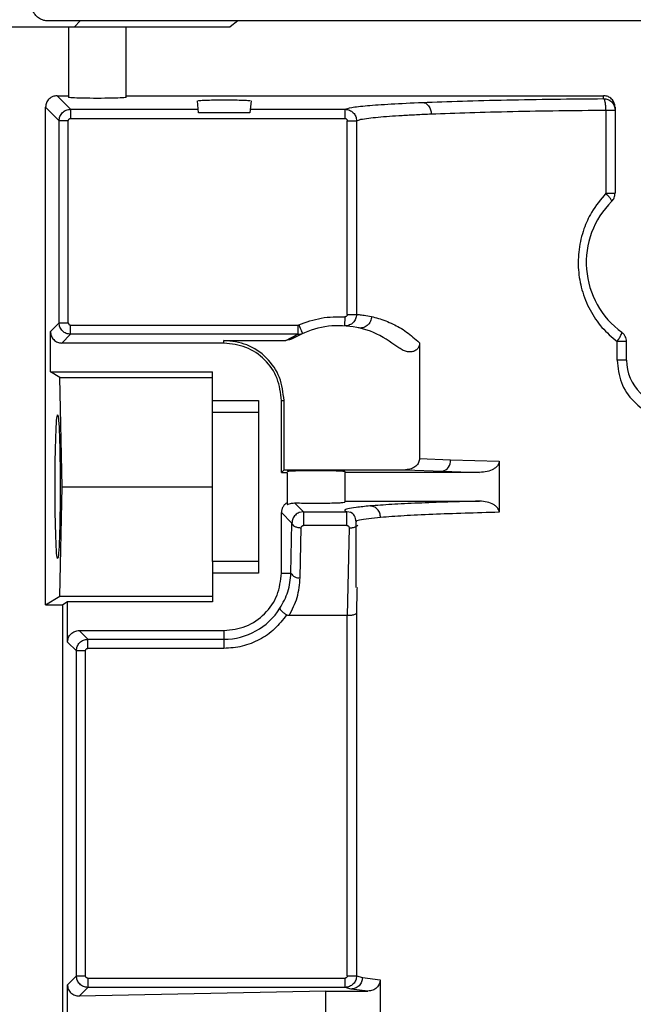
# Model space of a CAD drawing. Header units: inches. Extents: x 170 to 288, y 234 to 248.
# Tile 423 of 480: x 256.2395 to 256.3095, y 244.6644 to 244.7768. Entities that reach past the tile are written whole.
import ezdxf

# ---------------------------------------------------------------- set-up
doc = ezdxf.new("R2010")
doc.units = ezdxf.units.IN
doc.header["$LTSCALE"] = 0.25
doc.header["$MEASUREMENT"] = 0
doc.layers.add('ANNOTATIONS', color=1, linetype='Continuous')
doc.layers.add('STANDARD Z GUIDE MOTOR RH', color=7, linetype='Continuous')
doc.styles.add('ARIAL', font='arial.ttf', dxfattribs={"height": 0.09375})
doc.dimstyles.new('STANDARD$0', dxfattribs={"dimtxt": 0.09375, "dimasz": 0.09375, "dimexe": 0.03125, "dimexo": 0.046875, "dimgap": 0.09, "dimtad": 0, "dimtih": 1, "dimtoh": 1, "dimdec": 4, "dimzin": 0, "dimdsep": 46, "dimtxsty": 'ARIAL', "dimcen": 0.09, "dimadec": 0, "dimazin": 0, "dimtfac": 1, "dimtdec": 4, "dimtofl": 0, "dimtmove": 0, "dimatfit": 1, "dimfxl": 1, "dimtolj": 1, "dimtzin": 0, "dimarcsym": 0})

# ---------------------------------------------------------------- blocks, each defined once
blk = doc.blocks.new('*D38')
at = {"layer": 'ANNOTATIONS', "color": 0, "lineweight": -2, "transparency": 16777216}
for p, q in [((255.6056498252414, 244.2748611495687), (255.6056498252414, 245.4337754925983)), ((256.5118994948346, 244.7789401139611), (256.5118994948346, 245.4337754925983)), ((255.6993998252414, 245.4025254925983), (255.8056151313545, 245.4025254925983)), ((256.4181494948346, 245.4025254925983), (256.3862588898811, 245.4025254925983))]:
    blk.add_line(p, q, dxfattribs=at)
at = {"layer": 'ANNOTATIONS', "color": 0, "transparency": 16777216}
for points in [[(255.6993998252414, 245.4181504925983), (255.6993998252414, 245.3869004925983), (255.6056498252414, 245.4025254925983)], [(256.4181494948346, 245.4181504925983), (256.4181494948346, 245.3869004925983), (256.5118994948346, 245.4025254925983)]]:
    blk.add_solid(points, dxfattribs=at)
at = {"layer": 'defpoints', "color": 0, "transparency": 16777216}
for p in [(256.5118994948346, 245.4025254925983), (256.5118994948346, 244.6851901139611), (255.6056498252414, 244.1811111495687)]:
    blk.add_point(p, dxfattribs=at)
at = {"layer": 'ANNOTATIONS', "color": 0, "transparency": 16777216, "insert": (256.0959370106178, 245.4025254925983), "char_height": 0.09375, "attachment_point": 5, "style": 'ARIAL'}
blk.add_mtext('\\A1;27 1/2"', dxfattribs=at)

msp = doc.modelspace()

# ---------------------------------------------------------------- linework, layer by layer
at = {"layer": 'STANDARD Z GUIDE MOTOR RH'}
for p, q in [((256.3851772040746, 244.7766492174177), (256.2427887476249, 244.7766492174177)), ((256.2457414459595, 244.775993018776), (256.2463975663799, 244.7766492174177)), ((256.2644041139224, 244.7766492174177), (256.2635133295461, 244.775993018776)), ((256.2378673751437, 244.775993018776), (256.2635133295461, 244.775993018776)), ((256.245085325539, 244.775993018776), (256.245085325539, 244.7679356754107)), ((256.2516468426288, 244.7679356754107), (256.2516468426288, 244.775993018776)), ((256.2437721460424, 244.7681190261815), (256.245085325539, 244.7681190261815)), ((256.2437721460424, 244.7681190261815), (256.2453177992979, 244.7665733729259)), ((256.2516468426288, 244.7681190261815), (256.3061089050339, 244.7681190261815)), ((256.3061089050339, 244.7677902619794), (256.3061089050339, 244.7681190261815)), ((256.242460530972, 244.7100409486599), (256.242460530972, 244.7668074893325)), ((256.2440061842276, 244.7652618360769), (256.242460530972, 244.7668074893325)), ((256.2453177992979, 244.7665733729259), (256.2453177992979, 244.7655241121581)), ((256.2453177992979, 244.7665733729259), (256.2598663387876, 244.7665733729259)), ((256.2599032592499, 244.7661505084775), (256.2597812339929, 244.7675462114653)), ((256.2658981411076, 244.7675462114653), (256.2657761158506, 244.7661505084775)), ((256.265813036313, 244.7665733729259), (256.2766207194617, 244.7665733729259)), ((256.2766207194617, 244.7655241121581), (256.2766207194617, 244.7665733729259)), ((256.3063851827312, 244.7664787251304), (256.3063851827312, 244.756991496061)), ((256.3074211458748, 244.7668058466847), (256.3074211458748, 244.756991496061)), ((256.2453177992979, 244.7655241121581), (256.2766207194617, 244.7655241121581)), ((256.2657761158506, 244.7661505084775), (256.2599032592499, 244.7661505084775)), ((256.2440061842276, 244.742211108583), (256.2440061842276, 244.7652618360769)), ((256.245055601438, 244.7652618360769), (256.2440061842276, 244.7652618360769)), ((256.245055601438, 244.742211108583), (256.245055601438, 244.7652618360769)), ((256.2768829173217, 244.7431641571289), (256.2768829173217, 244.7652619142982)), ((256.2779317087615, 244.7652619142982), (256.2779317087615, 244.7431641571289)), ((256.2766047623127, 244.7429021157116), (256.2765431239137, 244.7418541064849)), ((256.2768829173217, 244.7431641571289), (256.2779317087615, 244.7431641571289)), ((256.2430105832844, 244.7412153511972), (256.2440061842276, 244.742211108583)), ((256.2440061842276, 244.742211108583), (256.245055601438, 244.742211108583)), ((256.2453177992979, 244.7419487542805), (256.2712293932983, 244.7419487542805)), ((256.2712293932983, 244.7419487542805), (256.2713345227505, 244.7419705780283)), ((256.2712293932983, 244.7419487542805), (256.2712293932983, 244.740899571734)), ((256.2430105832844, 244.736622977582), (256.2430105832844, 244.7412153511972)), ((256.2443221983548, 244.7399038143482), (256.2453177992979, 244.740899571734)), ((256.2712293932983, 244.740899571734), (256.2453177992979, 244.740899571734)), ((256.2698680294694, 244.7402016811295), (256.2712293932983, 244.740899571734)), ((256.2705435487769, 244.7403880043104), (256.2717519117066, 244.7410072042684)), ((256.2628018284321, 244.7399038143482), (256.2443221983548, 244.7399038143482)), ((256.2628018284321, 244.7399038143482), (256.2628018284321, 244.7402016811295)), ((256.2628018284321, 244.7402016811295), (256.2698680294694, 244.7402016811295)), ((256.2851114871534, 244.7399350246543), (256.2851114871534, 244.7267235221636)), ((256.3076514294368, 244.7379352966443), (256.3076514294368, 244.7400693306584)), ((256.308733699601, 244.7379352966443), (256.308733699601, 244.7400693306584)), ((256.2440869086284, 244.7359667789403), (256.2430105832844, 244.736622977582)), ((256.2430105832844, 244.736622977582), (256.2614895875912, 244.736622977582)), ((256.2614895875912, 244.732019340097), (256.2614895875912, 244.736622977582)), ((256.2443381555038, 244.7234996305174), (256.2440869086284, 244.7359667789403)), ((256.2440869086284, 244.7359667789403), (256.2614895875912, 244.7359667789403)), ((256.2614895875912, 244.7333421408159), (256.26673886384, 244.7333421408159)), ((256.26673886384, 244.7333421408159), (256.26673886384, 244.7136570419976)), ((256.2693633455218, 244.7251400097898), (256.2693633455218, 244.7333421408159)), ((256.2693633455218, 244.7333421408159), (256.2696615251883, 244.7333421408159)), ((256.2696615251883, 244.7254378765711), (256.2696615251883, 244.7333421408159)), ((256.2614895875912, 244.732019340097), (256.26673886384, 244.732019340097)), ((256.2851114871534, 244.7267235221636), (256.2886423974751, 244.7265772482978)), ((256.2886423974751, 244.7265772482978), (256.294199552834, 244.7264148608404)), ((256.294199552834, 244.7264148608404), (256.294199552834, 244.7205844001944)), ((256.2693633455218, 244.7251400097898), (256.2696615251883, 244.7254378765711)), ((256.2693633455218, 244.7251400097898), (256.2700197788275, 244.7251400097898)), ((256.2696615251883, 244.7254378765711), (256.2835195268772, 244.7254378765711)), ((256.2700197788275, 244.7251400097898), (256.2700197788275, 244.7214949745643)), ((256.2765812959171, 244.7252546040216), (256.2765812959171, 244.7217445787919)), ((256.2919589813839, 244.7251400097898), (256.2765812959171, 244.7251400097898)), ((256.2835195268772, 244.7254378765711), (256.287720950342, 244.7252657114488)), ((256.287720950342, 244.7252657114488), (256.2919589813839, 244.7251400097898)), ((256.2440869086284, 244.7110324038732), (256.2443381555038, 244.7234996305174)), ((256.2443381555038, 244.7234996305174), (256.2614895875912, 244.7234996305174)), ((256.2718830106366, 244.7206512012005), (256.27086644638, 244.7216677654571)), ((256.2765812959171, 244.7218591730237), (256.2919589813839, 244.7218591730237)), ((256.2693633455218, 244.7136570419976), (256.2693633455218, 244.7205476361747)), ((256.2705663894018, 244.7193448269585), (256.2693633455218, 244.7205476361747)), ((256.2718830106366, 244.7206512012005), (256.2713970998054, 244.7205578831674)), ((256.2718830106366, 244.7206512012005), (256.2768366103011, 244.7206512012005)), ((256.2773272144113, 244.7205567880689), (256.2768366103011, 244.7206512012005)), ((256.2704515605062, 244.7136571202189), (256.2705663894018, 244.7193448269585)), ((256.277893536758, 244.7120244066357), (256.277893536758, 244.7194924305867)), ((256.2715009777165, 244.7131321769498), (256.271615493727, 244.7188198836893)), ((256.2768366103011, 244.7190770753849), (256.2718830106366, 244.7190770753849)), ((256.2770847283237, 244.718818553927), (256.2768797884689, 244.7087938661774)), ((256.2614895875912, 244.7149799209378), (256.2614895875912, 244.7103762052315)), ((256.26673886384, 244.7149799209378), (256.2614895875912, 244.7149799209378)), ((256.26673886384, 244.7136570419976), (256.2614895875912, 244.7136570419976)), ((256.2693633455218, 244.7136570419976), (256.2704515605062, 244.7136571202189)), ((256.2779833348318, 244.7117737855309), (256.2779317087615, 244.7090751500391)), ((256.2779880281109, 244.7120244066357), (256.2779833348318, 244.7117737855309)), ((256.242460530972, 244.7100409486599), (256.2440869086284, 244.7110324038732)), ((256.2440869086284, 244.7110324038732), (256.2614895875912, 244.7110324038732)), ((256.2449789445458, 244.7103762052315), (256.2444292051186, 244.7100409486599)), ((256.2614895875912, 244.7103762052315), (256.2449789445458, 244.7103762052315)), ((256.2449789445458, 244.7057838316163), (256.2449789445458, 244.7103762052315)), ((256.242460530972, 244.7100409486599), (256.2444292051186, 244.7100409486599)), ((256.2444292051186, 244.6188480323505), (256.2444292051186, 244.7100409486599)), ((256.2768797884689, 244.7087938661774), (256.2702406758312, 244.7087938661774)), ((256.2768829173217, 244.6676890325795), (256.2768797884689, 244.7087938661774)), ((256.2779317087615, 244.7090751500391), (256.2779317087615, 244.6676890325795)), ((256.2462905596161, 244.7070953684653), (256.2628018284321, 244.7070953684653)), ((256.2472864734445, 244.7060996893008), (256.2462905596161, 244.7070953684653)), ((256.2628018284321, 244.7070953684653), (256.2628018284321, 244.7050504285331)), ((256.2472864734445, 244.7060996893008), (256.2628018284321, 244.7060996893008)), ((256.2459748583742, 244.7047881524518), (256.2449789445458, 244.7057838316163)), ((256.2459748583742, 244.6676891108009), (256.2459748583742, 244.7047881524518)), ((256.2470239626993, 244.7047881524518), (256.2459748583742, 244.7047881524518)), ((256.2470239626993, 244.6676891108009), (256.2470239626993, 244.7047881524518)), ((256.2628018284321, 244.7050504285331), (256.2472864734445, 244.7050504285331)), ((256.2449576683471, 244.6666721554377), (256.2459748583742, 244.6676891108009)), ((256.2459748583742, 244.6676891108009), (256.2470239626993, 244.6676891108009)), ((256.2768829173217, 244.6676890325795), (256.2779317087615, 244.6676890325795)), ((256.2779317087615, 244.6676890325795), (256.2786019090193, 244.6674915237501)), ((256.2449576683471, 244.6622167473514), (256.2449576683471, 244.6666721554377)), ((256.2472864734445, 244.6674268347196), (256.2472864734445, 244.6663775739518)), ((256.2472864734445, 244.6674268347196), (256.2766207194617, 244.6674268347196)), ((256.2766207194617, 244.6663775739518), (256.2766207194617, 244.6674268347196)), ((256.2786019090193, 244.6674915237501), (256.2806278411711, 244.6672503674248)), ((256.2806278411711, 244.6672503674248), (256.2806278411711, 244.6616386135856)), ((256.246296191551, 244.6653876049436), (256.2472864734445, 244.6663775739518)), ((256.2744233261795, 244.6659547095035), (256.246296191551, 244.6653876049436)), ((256.2766207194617, 244.6663775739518), (256.2472864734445, 244.6663775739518)), ((256.2744233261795, 244.6629342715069), (256.2744233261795, 244.6659547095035)), ((256.2744233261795, 244.6659547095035), (256.2792304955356, 244.6659547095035)), ((256.2773153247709, 244.6661799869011), (256.2766207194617, 244.6663775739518)), ((256.2792304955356, 244.6659547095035), (256.2773153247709, 244.6661799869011))]:
    msp.add_line(p, q, dxfattribs=at)
at = {"layer": 'STANDARD Z GUIDE MOTOR RH', "flags": 128}
msp.add_lwpolyline([(256.2713345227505, 244.7419705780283), (256.2714158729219, 244.7417826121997), (256.2714940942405, 244.7416019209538), (256.2715663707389, 244.7414353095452), (256.2716295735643, 244.7412893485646), (256.2716815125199, 244.7411695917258), (256.2717199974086, 244.741080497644), (256.2717437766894, 244.741025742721), (256.2717519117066, 244.7410072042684)], dxfattribs=at)
at = {"layer": 'STANDARD Z GUIDE MOTOR RH'}
for centre, radius, start, end in [((256.3139829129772, 244.7490901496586), 0.009842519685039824, 134.9008721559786, 233.9681209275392), ((256.3139829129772, 244.7379352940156), 0.005249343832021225, 180, 0), ((256.2874437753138, 244.7264399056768), 0.001206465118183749, 283.2818494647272, 6.536657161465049), ((256.2713278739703, 244.7140976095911), 0.000980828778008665, 206.6910153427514, 280.1652168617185), ((256.262801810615, 244.7136570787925), 0.007557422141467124, 269.9999999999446, 327.8344107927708)]:
    msp.add_arc(centre, radius, start, end, dxfattribs=at)
at = {"layer": 'STANDARD Z GUIDE MOTOR RH', "extrusion": (0, 0, -1)}
for centre, major_axis, ratio, start_param, end_param in [((256.248366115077, 244.7679357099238), (-0.003280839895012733, 0), 0.03492076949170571, 3.14159265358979, 6.283185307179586), ((256.2438354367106, 244.7234995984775), (0, 0.008202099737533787), 0.0349207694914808, 4.71238898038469, 7.853981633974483), ((256.2438354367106, 244.7234995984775), (0, 0.008202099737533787), 0.0349207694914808, 1.570796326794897, 4.71238898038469)]:
    msp.add_ellipse(centre, major_axis=major_axis, ratio=ratio, start_param=start_param, end_param=end_param, dxfattribs=at)
at = {"layer": 'STANDARD Z GUIDE MOTOR RH'}
for points, knots in [([(256.2427887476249, 244.7766492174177), (256.2426952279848, 244.7766532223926), (256.2424276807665, 244.7766646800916), (256.2419911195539, 244.7767925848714), (256.2415286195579, 244.7770726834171), (256.2411593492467, 244.777470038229), (256.2409207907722, 244.7779337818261), (256.240807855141, 244.7784109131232), (256.240826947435, 244.7787207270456), (256.2408360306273, 244.7788681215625)], [0, 0, 0, 0, 0.08410297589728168, 0.240607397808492, 0.4029511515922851, 0.5653592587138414, 0.7218626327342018, 0.8676756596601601, 1, 1, 1, 1]), ([(256.2437721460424, 244.7681190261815), (256.2436001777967, 244.7680993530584), (256.2432564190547, 244.7680600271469), (256.2428230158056, 244.7677565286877), (256.2425196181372, 244.7673231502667), (256.2424802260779, 244.7669793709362), (256.242460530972, 244.7668074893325)], [0, 0, 0, 0, 0.2501149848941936, 0.4999714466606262, 0.7499974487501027, 1, 1, 1, 1]), ([(256.2599232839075, 244.7675466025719), (256.25990789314, 244.7675510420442), (256.2598680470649, 244.7675625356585), (256.2600332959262, 244.7675813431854), (256.2602985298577, 244.7676009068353), (256.2606911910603, 244.7676175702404), (256.2612863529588, 244.7676349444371), (256.2621418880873, 244.7676489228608), (256.2632776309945, 244.7676517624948), (256.2639626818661, 244.7676413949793), (256.2643237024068, 244.7676359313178)], [0, 0, 0, 0, 0.06243936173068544, 0.1616529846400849, 0.2677670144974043, 0.369002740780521, 0.4654039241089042, 0.6428271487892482, 0.8117705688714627, 1, 1, 1, 1]), ([(256.2643237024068, 244.7676359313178), (256.2646393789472, 244.7676281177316), (256.2652599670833, 244.7676127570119), (256.265756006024, 244.7675776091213), (256.2657560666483, 244.7675546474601), (256.2657560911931, 244.7675453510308)], [0, 0, 0, 0, 0.3812431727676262, 0.7494855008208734, 1, 1, 1, 1]), ([(256.2854578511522, 244.7673582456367), (256.2869225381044, 244.7674128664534), (256.289807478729, 244.7675204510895), (256.294966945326, 244.767643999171), (256.3003950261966, 244.767737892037), (256.3042252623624, 244.7677729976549), (256.3061089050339, 244.7677902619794)], [0, 0, 0, 0, 0.2619238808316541, 0.5159019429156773, 0.7619291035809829, 1, 1, 1, 1]), ([(256.3074211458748, 244.7668058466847), (256.3074143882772, 244.7669095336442), (256.3074008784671, 244.7671168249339), (256.3072908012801, 244.7673984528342), (256.3071350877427, 244.7676411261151), (256.3068900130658, 244.767882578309), (256.3065416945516, 244.7680795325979), (256.3062453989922, 244.7681065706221), (256.3061089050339, 244.7681190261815)], [0, 0, 0, 0, 0.1508876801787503, 0.3016551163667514, 0.4352185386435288, 0.5691253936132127, 0.8015097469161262, 1, 1, 1, 1]), ([(256.3061089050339, 244.7677902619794), (256.306280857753, 244.767770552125), (256.3066248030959, 244.7677311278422), (256.307058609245, 244.7674278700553), (256.3073620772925, 244.7669943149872), (256.3074014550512, 244.7666505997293), (256.3074211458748, 244.7664787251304)], [0, 0, 0, 0, 0.2499837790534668, 0.5000255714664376, 0.749988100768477, 1, 1, 1, 1]), ([(256.3063851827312, 244.7664787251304), (256.3063803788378, 244.766640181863), (256.3063703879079, 244.7669759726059), (256.3063059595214, 244.7674121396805), (256.3062141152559, 244.7677192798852), (256.3061430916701, 244.7677671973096), (256.3061089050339, 244.7677902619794)], [0, 0, 0, 0, 0.240120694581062, 0.4993926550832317, 0.7590366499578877, 1, 1, 1, 1]), ([(256.2440061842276, 244.7652618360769), (256.2440260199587, 244.7654335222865), (256.2440657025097, 244.765776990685), (256.2443690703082, 244.766210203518), (256.2448023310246, 244.7665138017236), (256.2451459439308, 244.7665535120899), (256.2453177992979, 244.7665733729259)], [0, 0, 0, 0, 0.2498807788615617, 0.4999012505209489, 0.7498794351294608, 1, 1, 1, 1]), ([(256.2766207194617, 244.7665733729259), (256.2768109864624, 244.7666447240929), (256.2771915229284, 244.7667874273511), (256.2790383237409, 244.7669932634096), (256.2817001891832, 244.7671878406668), (256.284205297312, 244.7673014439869), (256.2854578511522, 244.7673582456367)], [0, 0, 0, 0, 0.2499989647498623, 0.5000011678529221, 0.7500006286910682, 1, 1, 1, 1]), ([(256.2766207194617, 244.7665733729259), (256.2767093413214, 244.7665679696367), (256.2768858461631, 244.7665572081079), (256.2772206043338, 244.7664490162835), (256.2775811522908, 244.7662006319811), (256.2778751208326, 244.7657645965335), (256.2779129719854, 244.7654283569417), (256.2779317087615, 244.7652619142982)], [0, 0, 0, 0, 0.129654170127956, 0.2582273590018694, 0.5102850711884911, 0.757585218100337, 1, 1, 1, 1]), ([(256.2854578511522, 244.7673582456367), (256.2855825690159, 244.7673373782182), (256.2857741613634, 244.7673053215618), (256.2860050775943, 244.7671385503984), (256.2861639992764, 244.7669687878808), (256.2862927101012, 244.7667601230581), (256.2864186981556, 244.766458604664), (256.2864429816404, 244.7662090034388), (256.286458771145, 244.7660467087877)], [0, 0, 0, 0, 0.2406071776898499, 0.3696222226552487, 0.5011432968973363, 0.632477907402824, 0.7610313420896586, 1, 1, 1, 1]), ([(256.286458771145, 244.7660467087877), (256.2878745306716, 244.7661012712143), (256.2906615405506, 244.7662086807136), (256.29564414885, 244.7663316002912), (256.3008794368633, 244.7664259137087), (256.304570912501, 244.766461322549), (256.3063851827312, 244.7664787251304)], [0, 0, 0, 0, 0.2623672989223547, 0.5164861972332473, 0.7623647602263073, 1, 1, 1, 1]), ([(256.3063851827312, 244.7664787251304), (256.3065275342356, 244.7664787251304), (256.3068121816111, 244.7664787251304), (256.3071474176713, 244.7664787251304), (256.3073773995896, 244.7664787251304), (256.3074065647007, 244.7664787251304), (256.3074211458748, 244.7664787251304)], [0, 0, 0, 0, 0.2500449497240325, 0.4999921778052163, 0.7500197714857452, 1, 1, 1, 1]), ([(256.245055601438, 244.7652618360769), (256.245059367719, 244.765296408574), (256.245066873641, 244.7653653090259), (256.2451281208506, 244.7654512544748), (256.2452139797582, 244.7655130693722), (256.2452830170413, 244.7655204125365), (256.2453177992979, 244.7655241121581)], [0, 0, 0, 0, 0.2507427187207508, 0.4997118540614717, 0.7479456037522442, 1, 1, 1, 1]), ([(256.2766207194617, 244.7655241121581), (256.276655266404, 244.765520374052), (256.2767242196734, 244.7655129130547), (256.2768100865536, 244.7654516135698), (256.2768719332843, 244.7653657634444), (256.2768792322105, 244.7652967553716), (256.2768829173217, 244.7652619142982)], [0, 0, 0, 0, 0.250520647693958, 0.500021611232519, 0.7475688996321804, 1, 1, 1, 1]), ([(256.2779317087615, 244.7652619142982), (256.2780592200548, 244.7653175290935), (256.2782956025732, 244.7654206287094), (256.279221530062, 244.7655601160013), (256.2803384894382, 244.7656793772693), (256.2816243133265, 244.765783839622), (256.2830948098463, 244.7658799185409), (256.2846906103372, 244.765967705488), (256.2858789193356, 244.766020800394), (256.286458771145, 244.7660467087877)], [0, 0, 0, 0, 0.1951849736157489, 0.3618370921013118, 0.4999429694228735, 0.6335626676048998, 0.7614479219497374, 0.8835952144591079, 1, 1, 1, 1]), ([(256.2768829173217, 244.7652619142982), (256.2770165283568, 244.7652619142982), (256.2772836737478, 244.7652619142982), (256.2776241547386, 244.7652619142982), (256.277868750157, 244.7652619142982), (256.2779107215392, 244.7652619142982), (256.2779317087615, 244.7652619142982)], [0, 0, 0, 0, 0.2501014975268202, 0.5000594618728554, 0.7500114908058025, 1, 1, 1, 1]), ([(256.3063851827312, 244.756991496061), (256.3057954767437, 244.7562895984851), (256.3047633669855, 244.7550611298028), (256.3037745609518, 244.7528415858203), (256.3032353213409, 244.7506161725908), (256.3031736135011, 244.7482478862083), (256.3035817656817, 244.7458921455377), (256.3044872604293, 244.7436592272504), (256.3058416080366, 244.7416235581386), (256.3070510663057, 244.7405849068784), (256.3076514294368, 244.7400693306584)], [0, 0, 0, 0, 0.1439182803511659, 0.2518873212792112, 0.3784536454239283, 0.499882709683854, 0.6187832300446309, 0.7494180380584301, 0.8756135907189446, 1, 1, 1, 1]), ([(256.3070353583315, 244.7560619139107), (256.3070408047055, 244.7560883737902), (256.3070520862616, 244.756143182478), (256.306919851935, 244.7563637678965), (256.3066917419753, 244.7566590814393), (256.3064852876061, 244.7568829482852), (256.3063851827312, 244.756991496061)], [0, 0, 0, 0, 0.24032685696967, 0.4978102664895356, 0.7564999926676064, 1, 1, 1, 1]), ([(256.3063851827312, 244.756991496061), (256.3065275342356, 244.756991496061), (256.3068121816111, 244.756991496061), (256.3071474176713, 244.756991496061), (256.3073773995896, 244.756991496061), (256.3074065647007, 244.756991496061), (256.3074211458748, 244.756991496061)], [0, 0, 0, 0, 0.2500449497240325, 0.4999921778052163, 0.7500197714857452, 1, 1, 1, 1]), ([(256.3070353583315, 244.7560619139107), (256.3070928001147, 244.7561261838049), (256.3072077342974, 244.7562547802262), (256.307327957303, 244.7564852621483), (256.3074064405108, 244.7567331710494), (256.3074162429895, 244.7569053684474), (256.3074211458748, 244.756991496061)], [0, 0, 0, 0, 0.2498922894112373, 0.5000047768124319, 0.7499184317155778, 1, 1, 1, 1]), ([(256.2713345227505, 244.7419705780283), (256.2721855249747, 244.742280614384), (256.273887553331, 244.7429006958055), (256.2756990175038, 244.7429016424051), (256.2766047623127, 244.7429021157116)], [0, 0, 0, 0, 0.4999929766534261, 1, 1, 1, 1]), ([(256.2779317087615, 244.7431641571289), (256.2779121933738, 244.7429901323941), (256.2778825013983, 244.742725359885), (256.2777055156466, 244.7424122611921), (256.277490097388, 244.7421583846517), (256.2772021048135, 244.7419697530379), (256.2768607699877, 244.7418585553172), (256.2766537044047, 244.741855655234), (256.2765431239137, 244.7418541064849)], [0, 0, 0, 0, 0.2431544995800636, 0.3699510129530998, 0.4997905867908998, 0.7098443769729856, 0.845046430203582, 0.9999999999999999, 0.9999999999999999, 0.9999999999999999, 0.9999999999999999]), ([(256.2768829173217, 244.7431641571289), (256.2768791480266, 244.7431282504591), (256.2768735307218, 244.7430747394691), (256.2768372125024, 244.7430125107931), (256.27680190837, 244.7429719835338), (256.2767595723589, 244.7429388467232), (256.2766951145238, 244.7429063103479), (256.2766411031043, 244.7429038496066), (256.2766047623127, 244.7429021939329)], [0, 0, 0, 0, 0.2497482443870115, 0.372194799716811, 0.4995108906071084, 0.6259266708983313, 0.7483102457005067, 0.9999999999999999, 0.9999999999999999, 0.9999999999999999, 0.9999999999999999]), ([(256.2779317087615, 244.7431641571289), (256.2780136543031, 244.7431586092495), (256.2781734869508, 244.7431477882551), (256.2787581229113, 244.743094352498), (256.279349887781, 244.742980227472), (256.279642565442, 244.7429237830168)], [0, 0, 0, 0, 0.3471524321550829, 0.6771117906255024, 1, 1, 1, 1]), ([(256.279642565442, 244.7429237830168), (256.2796358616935, 244.7428355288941), (256.2796219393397, 244.7426522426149), (256.2795300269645, 244.7423806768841), (256.2793796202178, 244.7421223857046), (256.2791706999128, 244.7419005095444), (256.2789193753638, 244.7417344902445), (256.2786470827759, 244.7416368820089), (256.2783754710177, 244.7416021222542), (256.2782026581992, 244.7416279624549), (256.2781194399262, 244.7416404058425)], [0, 0, 0, 0, 0.1142017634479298, 0.2371743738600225, 0.3667925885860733, 0.5000343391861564, 0.6332256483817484, 0.762835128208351, 0.885792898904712, 1, 1, 1, 1]), ([(256.279642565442, 244.7429237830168), (256.2798945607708, 244.7428626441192), (256.2803762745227, 244.7427457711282), (256.2812179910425, 244.7424617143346), (256.2822710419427, 244.7420064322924), (256.2835704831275, 244.7412953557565), (256.2846166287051, 244.7403718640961), (256.2851114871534, 244.7399350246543)], [0, 0, 0, 0, 0.1878881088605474, 0.3591665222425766, 0.5142804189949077, 0.7702399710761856, 1, 1, 1, 1]), ([(256.2453177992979, 244.740899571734), (256.2451459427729, 244.7409194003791), (256.2448023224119, 244.7409590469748), (256.244369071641, 244.7412626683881), (256.2440656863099, 244.7416958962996), (256.2440260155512, 244.742039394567), (256.2440061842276, 244.742211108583)], [0, 0, 0, 0, 0.2501055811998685, 0.5000762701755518, 0.750089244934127, 1, 1, 1, 1]), ([(256.245055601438, 244.742211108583), (256.2450592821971, 244.7421762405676), (256.2450665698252, 244.7421072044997), (256.2451284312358, 244.7420213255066), (256.2452143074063, 244.7419600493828), (256.2452832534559, 244.7419525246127), (256.2453177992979, 244.7419487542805)], [0, 0, 0, 0, 0.2525619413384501, 0.500053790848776, 0.749498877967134, 1, 1, 1, 1]), ([(256.2453177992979, 244.740899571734), (256.2453177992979, 244.7409193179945), (256.2453177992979, 244.7409588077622), (256.2453177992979, 244.7412032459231), (256.2453177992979, 244.7415452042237), (256.2453177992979, 244.7418142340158), (256.2453177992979, 244.7419487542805)], [0, 0, 0, 0, 0.2500181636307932, 0.5000014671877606, 0.7499907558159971, 1, 1, 1, 1]), ([(256.2826468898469, 244.7394385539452), (256.2817557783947, 244.7400556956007), (256.27997351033, 244.7412900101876), (256.2767578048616, 244.7419877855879), (256.2734727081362, 244.7417999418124), (256.271519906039, 244.7408586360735), (256.2705435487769, 244.7403880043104)], [0, 0, 0, 0, 0.250000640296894, 0.5000139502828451, 0.7500181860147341, 1, 1, 1, 1]), ([(256.2430105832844, 244.7412153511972), (256.2430302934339, 244.7410434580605), (256.2430697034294, 244.7406997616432), (256.243372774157, 244.7402660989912), (256.2438064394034, 244.7399628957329), (256.244150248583, 244.7399235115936), (256.2443221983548, 244.7399038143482)], [0, 0, 0, 0, 0.2500280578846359, 0.4999254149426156, 0.749896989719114, 1, 1, 1, 1]), ([(256.2712293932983, 244.740899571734), (256.2713196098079, 244.7409040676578), (256.2714993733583, 244.7409130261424), (256.2716679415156, 244.7409758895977), (256.2717519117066, 244.7410072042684)], [0, 0, 0, 0, 0.5018620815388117, 1, 1, 1, 1]), ([(256.3076514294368, 244.7400693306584), (256.3077374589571, 244.7401953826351), (256.3079156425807, 244.7404564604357), (256.3081109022, 244.7407993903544), (256.3082189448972, 244.7410508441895), (256.3082016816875, 244.7411046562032), (256.308193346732, 244.7411306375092)], [0, 0, 0, 0, 0.2414119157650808, 0.5000103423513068, 0.7585969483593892, 1, 1, 1, 1]), ([(256.308733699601, 244.7400693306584), (256.3087266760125, 244.7401723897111), (256.3087126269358, 244.7403785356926), (256.308600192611, 244.7406696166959), (256.3084309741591, 244.7409317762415), (256.3082725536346, 244.7410643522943), (256.308193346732, 244.7411306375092)], [0, 0, 0, 0, 0.2499967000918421, 0.5000610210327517, 0.7500411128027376, 1, 1, 1, 1]), ([(256.2696615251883, 244.7333421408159), (256.2695584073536, 244.7342410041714), (256.2693521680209, 244.7360387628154), (256.2677656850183, 244.7383059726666), (256.2654984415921, 244.7398924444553), (256.263700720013, 244.740098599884), (256.2628018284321, 244.7402016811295)], [0, 0, 0, 0, 0.249999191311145, 0.500007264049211, 0.7499950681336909, 1, 1, 1, 1]), ([(256.2693633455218, 244.7333421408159), (256.2692647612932, 244.7342019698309), (256.26906759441, 244.7359216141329), (256.267550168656, 244.7380905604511), (256.2653812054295, 244.7396078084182), (256.263661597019, 244.7398051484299), (256.2628018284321, 244.7399038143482)], [0, 0, 0, 0, 0.2500018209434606, 0.4999996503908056, 0.7500101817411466, 1, 1, 1, 1]), ([(256.2705435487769, 244.7403880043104), (256.270437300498, 244.7403339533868), (256.2702248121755, 244.7402258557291), (256.2699869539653, 244.7402097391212), (256.2698680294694, 244.7402016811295)], [0, 0, 0, 0, 0.5000193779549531, 1, 1, 1, 1]), ([(256.2851114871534, 244.7399350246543), (256.2851034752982, 244.7398176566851), (256.285088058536, 244.7395918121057), (256.2849433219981, 244.7392920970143), (256.2847210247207, 244.7390669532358), (256.2844196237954, 244.7389190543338), (256.2840464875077, 244.7388651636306), (256.2836040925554, 244.7389238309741), (256.2831127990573, 244.7390995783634), (256.282808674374, 244.7393207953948), (256.2826468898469, 244.7394384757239)], [0, 0, 0, 0, 0.1091297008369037, 0.2099921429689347, 0.3033328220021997, 0.4000072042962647, 0.5184428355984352, 0.6501206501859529, 0.8138754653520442, 1, 1, 1, 1]), ([(256.308733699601, 244.7400693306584), (256.3087181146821, 244.7400693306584), (256.3086869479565, 244.7400693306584), (256.3084457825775, 244.7400693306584), (256.3080940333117, 244.7400693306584), (256.3077989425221, 244.7400693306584), (256.3076514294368, 244.7400693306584)], [0, 0, 0, 0, 0.2500168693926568, 0.4999838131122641, 0.7500466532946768, 0.9999999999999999, 0.9999999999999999, 0.9999999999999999, 0.9999999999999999]), ([(256.308733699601, 244.7379352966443), (256.3087181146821, 244.7379352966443), (256.3086869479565, 244.7379352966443), (256.3084457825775, 244.7379352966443), (256.3080940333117, 244.7379352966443), (256.3077989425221, 244.7379352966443), (256.3076514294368, 244.7379352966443)], [0, 0, 0, 0, 0.2500168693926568, 0.4999838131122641, 0.7500466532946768, 0.9999999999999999, 0.9999999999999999, 0.9999999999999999, 0.9999999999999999]), ([(256.3076514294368, 244.7379352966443), (256.3077485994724, 244.7370669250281), (256.3079422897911, 244.7353359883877), (256.3094226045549, 244.7331490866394), (256.3111861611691, 244.7319400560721), (256.3127660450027, 244.7314529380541), (256.31398329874, 244.7313339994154), (256.3152006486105, 244.7314531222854), (256.3167805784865, 244.7319404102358), (256.318544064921, 244.7331497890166), (256.3200237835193, 244.7353366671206), (256.3202172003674, 244.7370672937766), (256.3203142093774, 244.7379352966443)], [0, 0, 0, 0, 0.1282677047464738, 0.2556777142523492, 0.3795531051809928, 0.4399020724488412, 0.5000175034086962, 0.5601337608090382, 0.6205009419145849, 0.7443700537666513, 0.8717877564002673, 1, 1, 1, 1]), ([(256.2614895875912, 244.7149799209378), (256.2614895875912, 244.7151534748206), (256.2614895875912, 244.7155005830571), (256.2614895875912, 244.7174905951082), (256.2614895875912, 244.7202521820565), (256.2614895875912, 244.7234996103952), (256.2614895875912, 244.7267470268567), (256.2614895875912, 244.729508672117), (256.2614895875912, 244.7314985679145), (256.2614895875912, 244.7318457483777), (256.2614895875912, 244.732019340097)], [0, 0, 0, 0, 0.1249995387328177, 0.2499994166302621, 0.3749997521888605, 0.5000007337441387, 0.6249987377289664, 0.7500016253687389, 0.8749997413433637, 1, 1, 1, 1]), ([(256.2851114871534, 244.7267235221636), (256.2851066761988, 244.7266464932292), (256.2850969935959, 244.7264914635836), (256.2850158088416, 244.7262641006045), (256.284887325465, 244.7260484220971), (256.2846326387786, 244.7257761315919), (256.2841765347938, 244.7255019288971), (256.2837476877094, 244.7254601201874), (256.2835195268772, 244.7254378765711)], [0, 0, 0, 0, 0.1020906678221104, 0.2054692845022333, 0.317062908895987, 0.4334256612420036, 0.6985637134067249, 1, 1, 1, 1]), ([(256.294199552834, 244.7264148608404), (256.2941922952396, 244.726338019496), (256.2941773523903, 244.7261798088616), (256.2940521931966, 244.7259429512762), (256.2938468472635, 244.7257143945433), (256.2934484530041, 244.7254410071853), (256.2928100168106, 244.725195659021), (256.2922560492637, 244.7251594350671), (256.2919589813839, 244.7251400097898)], [0, 0, 0, 0, 0.08192725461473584, 0.168682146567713, 0.2808307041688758, 0.4082636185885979, 0.6826783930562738, 1, 1, 1, 1]), ([(256.2700197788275, 244.7252546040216), (256.2700385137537, 244.7252638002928), (256.2700735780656, 244.7252810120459), (256.2703782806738, 244.725308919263), (256.2708577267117, 244.7253332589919), (256.271482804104, 244.7253507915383), (256.272245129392, 244.7253646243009), (256.2733004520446, 244.7253720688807), (256.274355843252, 244.7253646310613), (256.2751180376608, 244.7253507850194), (256.2757433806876, 244.7253332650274), (256.2762227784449, 244.7253089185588), (256.2765275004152, 244.7252810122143), (256.2765625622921, 244.7252638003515), (256.2765812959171, 244.7252546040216)], [0, 0, 0, 0, 0.07756773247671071, 0.1451758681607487, 0.2501297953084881, 0.3152966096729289, 0.3787672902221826, 0.4999867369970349, 0.6212360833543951, 0.6846797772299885, 0.7498702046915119, 0.8548241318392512, 0.9224322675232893, 1, 1, 1, 1]), ([(256.2700197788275, 244.7216838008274), (256.2699266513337, 244.7216206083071), (256.2697409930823, 244.7214946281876), (256.269534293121, 244.7212203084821), (256.26939006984, 244.7209009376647), (256.2693723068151, 244.7206661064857), (256.2693633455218, 244.7205476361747)], [0, 0, 0, 0, 0.2448241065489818, 0.4880794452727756, 0.7417404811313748, 1, 1, 1, 1]), ([(256.2700197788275, 244.7214949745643), (256.2700312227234, 244.7214906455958), (256.2700549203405, 244.7214816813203), (256.270278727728, 244.7215996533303), (256.2706371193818, 244.7216411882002), (256.27086644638, 244.7216677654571)], [0, 0, 0, 0, 0.2516773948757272, 0.5211646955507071, 1, 1, 1, 1]), ([(256.27086644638, 244.7216677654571), (256.2711155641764, 244.7216597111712), (256.2716080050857, 244.7216437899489), (256.2725523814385, 244.7216314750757), (256.2735231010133, 244.7216286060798), (256.2744820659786, 244.7216359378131), (256.2753056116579, 244.7216519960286), (256.2759612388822, 244.7216752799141), (256.2764659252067, 244.7217059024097), (256.276540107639, 244.7217307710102), (256.2765812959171, 244.7217445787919)], [0, 0, 0, 0, 0.1283973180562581, 0.2538080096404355, 0.3761536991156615, 0.4955416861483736, 0.6227251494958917, 0.729769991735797, 0.8499603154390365, 1, 1, 1, 1]), ([(256.2919589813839, 244.7218591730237), (256.2907310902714, 244.7218255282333), (256.2882010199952, 244.7217562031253), (256.284842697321, 244.7216278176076), (256.2817708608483, 244.7214786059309), (256.2802476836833, 244.7213648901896), (256.2794660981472, 244.7213065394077)], [0, 0, 0, 0, 0.2292100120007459, 0.4722873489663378, 0.7292156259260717, 1, 1, 1, 1]), ([(256.294199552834, 244.7205844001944), (256.2941923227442, 244.7206607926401), (256.2941774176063, 244.720818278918), (256.2940537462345, 244.7210544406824), (256.2938493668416, 244.7212825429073), (256.2934512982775, 244.72155696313), (256.2928117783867, 244.7218034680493), (256.2922563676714, 244.7218397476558), (256.2919589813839, 244.7218591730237)], [0, 0, 0, 0, 0.08146987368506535, 0.1679536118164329, 0.2795045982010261, 0.4067152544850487, 0.6823346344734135, 1, 1, 1, 1]), ([(256.2713970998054, 244.7205578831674), (256.271317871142, 244.7205210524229), (256.2711569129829, 244.7204462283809), (256.2708873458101, 244.7202235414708), (256.2706275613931, 244.7198584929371), (256.2705867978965, 244.7195161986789), (256.2705663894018, 244.7193448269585)], [0, 0, 0, 0, 0.1673250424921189, 0.3399316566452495, 0.6695327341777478, 1, 1, 1, 1]), ([(256.2718830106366, 244.7206512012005), (256.2718830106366, 244.7206413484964), (256.2718830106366, 244.7206216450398), (256.2718830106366, 244.720506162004), (256.2718830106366, 244.7203363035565), (256.2718830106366, 244.7201165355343), (256.2718830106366, 244.7198631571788), (256.2718830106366, 244.7195931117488), (256.2718830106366, 244.7193211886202), (256.2718830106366, 244.7191584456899), (256.2718830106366, 244.7190770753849)], [0, 0, 0, 0, 0.1250117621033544, 0.2499987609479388, 0.3750000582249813, 0.5000105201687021, 0.6250085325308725, 0.7500154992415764, 0.8750095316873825, 0.9999999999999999, 0.9999999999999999, 0.9999999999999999, 0.9999999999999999]), ([(256.2794660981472, 244.7213065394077), (256.2789050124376, 244.7212542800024), (256.277782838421, 244.7211497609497), (256.2768557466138, 244.7209851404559), (256.2764521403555, 244.7208181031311), (256.2767084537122, 244.7207068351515), (256.2768366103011, 244.7206512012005)], [0, 0, 0, 0, 0.2500007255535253, 0.5000026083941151, 0.750001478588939, 1, 1, 1, 1]), ([(256.2768366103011, 244.7190770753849), (256.2768366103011, 244.7191584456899), (256.2768366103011, 244.7193211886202), (256.2768366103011, 244.7195931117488), (256.2768366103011, 244.7198631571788), (256.2768366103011, 244.7201165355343), (256.2768366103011, 244.7203363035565), (256.2768366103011, 244.720506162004), (256.2768366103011, 244.7206216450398), (256.2768366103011, 244.7206413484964), (256.2768366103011, 244.7206512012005)], [0, 0, 0, 0, 0.1249904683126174, 0.2499845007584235, 0.3749914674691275, 0.4999894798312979, 0.6249999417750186, 0.7500012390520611, 0.8749882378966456, 1, 1, 1, 1]), ([(256.277893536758, 244.7194919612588), (256.277857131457, 244.7197469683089), (256.2777836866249, 244.720261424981), (256.277407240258, 244.7204835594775), (256.27721739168, 244.720595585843)], [0, 0, 0, 0, 0.4956822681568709, 1, 1, 1, 1]), ([(256.2806769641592, 244.7199950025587), (256.2806591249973, 244.7201587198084), (256.2806316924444, 244.7204104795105), (256.2804790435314, 244.7207137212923), (256.2803227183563, 244.7209228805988), (256.2801296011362, 244.7210921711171), (256.2798496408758, 244.7212571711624), (256.2796172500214, 244.7212870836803), (256.2794660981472, 244.7213065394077)], [0, 0, 0, 0, 0.2396321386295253, 0.3684994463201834, 0.5000677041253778, 0.6315970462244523, 0.7603830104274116, 1, 1, 1, 1]), ([(256.294199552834, 244.7205844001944), (256.2928716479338, 244.720549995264), (256.290128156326, 244.7204789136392), (256.2864771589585, 244.7203427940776), (256.2831369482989, 244.7201827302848), (256.2815122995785, 244.7200587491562), (256.2806769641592, 244.7199950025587)], [0, 0, 0, 0, 0.2274691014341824, 0.4699580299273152, 0.7274716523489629, 1, 1, 1, 1]), ([(256.2705663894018, 244.7193448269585), (256.27058552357, 244.7192773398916), (256.2706238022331, 244.7191423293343), (256.2708681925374, 244.7189709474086), (256.2712108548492, 244.7188487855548), (256.2714806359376, 244.7188295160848), (256.271615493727, 244.7188198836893)], [0, 0, 0, 0, 0.2499517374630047, 0.5000383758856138, 0.75007988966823, 1, 1, 1, 1]), ([(256.2806769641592, 244.7199950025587), (256.2802000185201, 244.7199496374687), (256.2791375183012, 244.7198485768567), (256.2782287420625, 244.7196853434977), (256.2778133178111, 244.7195627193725), (256.2779121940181, 244.7194982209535), (256.2779210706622, 244.7194924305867)], [0, 0, 0, 0, 0.2810994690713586, 0.6262102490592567, 0.9664429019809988, 1, 1, 1, 1]), ([(256.271615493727, 244.7188198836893), (256.2716197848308, 244.7188534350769), (256.2716282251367, 244.7189194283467), (256.2716806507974, 244.718990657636), (256.2717336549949, 244.7190347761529), (256.2717795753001, 244.7190587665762), (256.2718298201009, 244.7190741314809), (256.2718650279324, 244.719076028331), (256.2718830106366, 244.7190769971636)], [0, 0, 0, 0, 0.2623258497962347, 0.515976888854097, 0.6416129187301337, 0.7610287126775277, 0.8779433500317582, 1, 1, 1, 1]), ([(256.2768366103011, 244.7190770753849), (256.2768543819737, 244.719076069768), (256.2768891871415, 244.7190741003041), (256.2769386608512, 244.7190588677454), (256.2769831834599, 244.7190344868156), (256.2770335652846, 244.7189903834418), (256.2770813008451, 244.7189179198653), (256.277083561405, 244.7188523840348), (256.2770847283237, 244.718818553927)], [0, 0, 0, 0, 0.1225937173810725, 0.2400952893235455, 0.3585667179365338, 0.4834897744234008, 0.7333733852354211, 0.9999999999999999, 0.9999999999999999, 0.9999999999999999, 0.9999999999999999]), ([(256.2770847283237, 244.718818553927), (256.2772239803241, 244.7188195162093), (256.2774389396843, 244.7188210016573), (256.277694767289, 244.7188816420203), (256.2778667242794, 244.7189495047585), (256.2779963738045, 244.7190292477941), (256.278044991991, 244.7190903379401), (256.2780659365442, 244.7191166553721)], [0, 0, 0, 0, 0.3246760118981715, 0.5011931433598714, 0.6820547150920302, 0.8630302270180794, 0.9999999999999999, 0.9999999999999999, 0.9999999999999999, 0.9999999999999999]), ([(256.2628018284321, 244.7070953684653), (256.2636615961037, 244.7071940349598), (256.2653812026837, 244.7073913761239), (256.2675501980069, 244.7089086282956), (256.2690675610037, 244.7110776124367), (256.2692647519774, 244.7127972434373), (256.2693633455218, 244.7136570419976)], [0, 0, 0, 0, 0.249990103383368, 0.5000009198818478, 0.7500053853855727, 1, 1, 1, 1]), ([(256.269199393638, 244.7096337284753), (256.2695449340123, 244.7102550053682), (256.2702547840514, 244.7115313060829), (256.2703848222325, 244.7129361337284), (256.2704515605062, 244.7136571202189)], [0, 0, 0, 0, 0.4867793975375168, 1, 1, 1, 1]), ([(256.2702406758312, 244.7087938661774), (256.2705928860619, 244.7094762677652), (256.2713061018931, 244.7108581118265), (256.2714354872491, 244.712367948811), (256.2715009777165, 244.7131321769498)], [0, 0, 0, 0, 0.4938340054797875, 1, 1, 1, 1]), ([(256.269199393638, 244.7096337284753), (256.2691994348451, 244.7095980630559), (256.2691995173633, 244.7095266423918), (256.269359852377, 244.7093316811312), (256.26962006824, 244.7091016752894), (256.2698450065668, 244.7089476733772), (256.2699556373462, 244.7088719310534)], [0, 0, 0, 0, 0.2494246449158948, 0.4994774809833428, 0.7538294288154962, 1, 1, 1, 1]), ([(256.2699556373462, 244.7088719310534), (256.2695226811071, 244.7083143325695), (256.2686567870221, 244.7071991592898), (256.2668928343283, 244.7059986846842), (256.2649143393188, 244.7051998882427), (256.2635059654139, 244.7051002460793), (256.2628018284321, 244.7050504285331)], [0, 0, 0, 0, 0.2500036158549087, 0.4999966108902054, 0.7500160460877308, 1, 1, 1, 1]), ([(256.2702406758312, 244.7087938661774), (256.2701886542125, 244.7087968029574), (256.2700879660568, 244.7088024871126), (256.2699987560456, 244.7088493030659), (256.2699556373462, 244.7088719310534)], [0, 0, 0, 0, 0.5166607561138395, 1, 1, 1, 1]), ([(256.2779317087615, 244.7090751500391), (256.2779224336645, 244.7090533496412), (256.2779050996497, 244.7090126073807), (256.2778038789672, 244.7089464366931), (256.2776498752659, 244.7088870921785), (256.2774489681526, 244.7088428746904), (256.2772066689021, 244.7088055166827), (256.2770079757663, 244.7087984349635), (256.2768797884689, 244.7087938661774)], [0, 0, 0, 0, 0.1556691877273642, 0.2909265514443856, 0.4996564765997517, 0.6363999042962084, 0.7654226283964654, 1, 1, 1, 1]), ([(256.2449789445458, 244.7057838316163), (256.2449986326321, 244.705955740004), (256.2450380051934, 244.7062995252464), (256.2453414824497, 244.7067329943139), (256.2457750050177, 244.7070362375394), (256.2461187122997, 244.7070756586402), (256.2462905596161, 244.7070953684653)], [0, 0, 0, 0, 0.250044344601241, 0.5000428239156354, 0.7500306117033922, 1, 1, 1, 1]), ([(256.2459748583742, 244.7047881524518), (256.2459947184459, 244.7049598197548), (256.2460344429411, 244.7053031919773), (256.2463374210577, 244.705736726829), (256.2467709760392, 244.70604003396), (256.2471146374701, 244.7060798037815), (256.2472864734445, 244.7060996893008)], [0, 0, 0, 0, 0.2498702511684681, 0.4997952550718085, 0.7498899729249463, 1, 1, 1, 1]), ([(256.2472864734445, 244.7050504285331), (256.2472864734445, 244.7051849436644), (256.2472864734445, 244.7054539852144), (256.2472864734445, 244.705796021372), (256.2472864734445, 244.7060403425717), (256.2472864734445, 244.7060799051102), (256.2472864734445, 244.7060996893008)], [0, 0, 0, 0, 0.2500032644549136, 0.5000275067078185, 0.7499768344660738, 1, 1, 1, 1]), ([(256.2470239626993, 244.7047881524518), (256.2470277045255, 244.7048227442), (256.2470351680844, 244.704891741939), (256.2470968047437, 244.7049773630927), (256.2471824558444, 244.7050395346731), (256.247251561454, 244.7050467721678), (256.2472864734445, 244.7050504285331)], [0, 0, 0, 0, 0.2506060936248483, 0.4998664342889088, 0.7473337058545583, 1, 1, 1, 1]), ([(256.2472864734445, 244.6663775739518), (256.2471147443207, 244.6663974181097), (256.2467712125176, 244.666437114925), (256.2463377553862, 244.6667403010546), (256.2460342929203, 244.6671737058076), (256.2459946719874, 244.6675172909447), (256.2459748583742, 244.6676891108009)], [0, 0, 0, 0, 0.249936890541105, 0.4999808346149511, 0.7499507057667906, 1, 1, 1, 1]), ([(256.2472864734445, 244.6674268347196), (256.247251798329, 244.6674305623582), (256.2471827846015, 244.6674379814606), (256.2470971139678, 244.6674996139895), (256.2470348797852, 244.6675851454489), (256.2470276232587, 244.6676542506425), (256.2470239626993, 244.6676891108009)], [0, 0, 0, 0, 0.25116039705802, 0.4998834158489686, 0.7477158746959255, 1, 1, 1, 1]), ([(256.2779317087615, 244.6676890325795), (256.2779129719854, 244.667522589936), (256.2778751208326, 244.6671863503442), (256.2775811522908, 244.6667503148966), (256.2772206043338, 244.6665019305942), (256.2768858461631, 244.6663937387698), (256.2767093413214, 244.666382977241), (256.2766207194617, 244.6663775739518)], [0, 0, 0, 0, 0.2424147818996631, 0.489714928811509, 0.7417726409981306, 0.870345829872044, 1, 1, 1, 1]), ([(256.2768829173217, 244.6676890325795), (256.2768791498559, 244.6676544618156), (256.2768716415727, 244.6675855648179), (256.2768104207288, 244.6674996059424), (256.2767245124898, 244.667437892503), (256.2766554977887, 244.6674305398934), (256.2766207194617, 244.6674268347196)], [0, 0, 0, 0, 0.2507695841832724, 0.499765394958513, 0.7479185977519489, 1, 1, 1, 1]), ([(256.2449576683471, 244.6666721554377), (256.2449624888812, 244.6665883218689), (256.2449721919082, 244.6664195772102), (256.2450510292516, 244.6661738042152), (256.245174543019, 244.6659438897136), (256.2454042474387, 244.6656767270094), (256.2457825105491, 244.6654328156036), (256.2461224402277, 244.6654028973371), (256.246296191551, 244.6653876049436)], [0, 0, 0, 0, 0.1126629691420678, 0.2267740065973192, 0.3487940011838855, 0.4744927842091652, 0.7313927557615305, 1, 1, 1, 1]), ([(256.2786019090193, 244.6674915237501), (256.2785838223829, 244.6673273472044), (256.2785559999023, 244.6670747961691), (256.2783950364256, 244.6667705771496), (256.2782290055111, 244.6665609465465), (256.2780233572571, 244.6663915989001), (256.2777247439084, 244.666227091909), (256.2774766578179, 244.6661985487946), (256.2773153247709, 244.6661799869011)], [0, 0, 0, 0, 0.2393234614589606, 0.368148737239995, 0.4997294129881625, 0.6313423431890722, 0.7602579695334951, 1, 1, 1, 1]), ([(256.2806278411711, 244.6672503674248), (256.280622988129, 244.6671678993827), (256.2806132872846, 244.6670030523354), (256.2805085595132, 244.6666819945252), (256.2802554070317, 244.6663206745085), (256.279789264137, 244.6660151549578), (256.2794195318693, 244.6659751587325), (256.2792304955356, 244.6659547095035)], [0, 0, 0, 0, 0.1172824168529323, 0.2344382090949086, 0.4763492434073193, 0.7322683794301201, 1, 1, 1, 1])]:
    msp.add_open_spline(points, degree=3, knots=knots, dxfattribs=at)

# ---------------------------------------------------------------- dimensions: what is measured, and where the dimension line sits
at = {"layer": 'ANNOTATIONS'}
dim = msp.add_linear_dim(base=(256.5118994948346, 245.4025254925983), p1=(255.6056498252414, 244.1811111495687), p2=(256.5118994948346, 244.6851901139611), text='27 1/2"', dimstyle='STANDARD$0', override={"dimexo": 0.09375}, dxfattribs=at)
dim.commit()
dim.dimension.update_dxf_attribs({"geometry": '*D38', "text_midpoint": (256.0959370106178, 245.4025254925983), "dimtype": 160})

doc.saveas('drawing.dxf')
